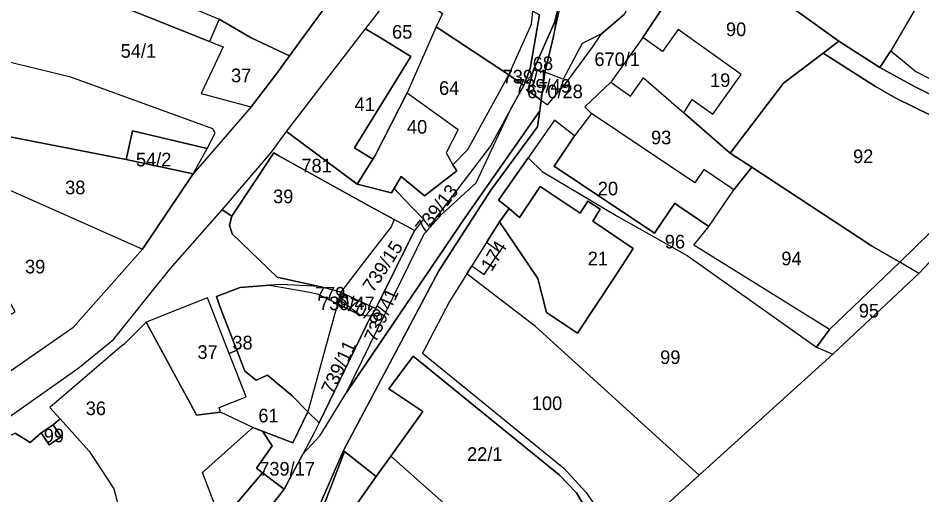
# Model space of a CAD drawing. Extents: x -629983 to -626385, y -1072828 to -1067897.
# Drawn here: x -627471.3 to -627272.2, y -1070463.2 to -1070358.3 of the extents above; entities that cross this region are included whole.
import ezdxf

# ---------------------------------------------------------------- set-up
doc = ezdxf.new("R2010")
doc.units = 0
for name, color, linetype in [('Parcela nároku', 7, 'Continuous'), ('Parcelní číslo', 7, 'Continuous'), ('Plocha PÚ', 7, 'Continuous'), ('Vnitřní obvod_šetřený', 7, 'Continuous')]:
    doc.layers.add(name, color=color, linetype=linetype)

msp = doc.modelspace()

# ---------------------------------------------------------------- linework, layer by layer
at = {"layer": 'Parcela nároku'}
for points in [[(-627505.98, -1070464.68), (-627477.81, -1070449.31), (-627458.09, -1070435.4), (-627450.22, -1070429.04), (-627437.75, -1070413.5), (-627426.3, -1070400.46), (-627415.46, -1070387.81), (-627412.15, -1070383.27), (-627394.72, -1070360.62), (-627388.2, -1070352.2), (-627383.11, -1070345.19), (-627377.74, -1070338.6), (-627373.15, -1070332.69), (-627367.96, -1070325.83), (-627354.53, -1070308.48), (-627342.39, -1070292.8), (-627324.47, -1070271.16), (-627314.49, -1070262.38), (-627293.26, -1070245.57)], [(-627312.14, -1070249.25), (-627330.99, -1070266.01), (-627341.32, -1070276.32), (-627349.34, -1070287.13), (-627352.3, -1070292.06), (-627363.34, -1070304.23), (-627367.77, -1070308.37), (-627368.12, -1070308.7), (-627371.73, -1070313.39), (-627379.18, -1070322.46), (-627382.5, -1070326.5), (-627395.65, -1070343.56), (-627403.01, -1070355.05), (-627411.51, -1070366.62), (-627414.33, -1070370.56), (-627419.9, -1070377.83), (-627432.7, -1070392.58), (-627443.88, -1070409.16), (-627459.21, -1070426.46), (-627472.89, -1070436.01), (-627478.35, -1070438.88), (-627495.48, -1070449.89), (-627510.48, -1070456.69), (-627527.27, -1070465.04)], [(-627266.34, -1070343.62), (-627279.05, -1070365.5), (-627281.46, -1070369.18), (-627290.51, -1070363.35), (-627299.63, -1070356.83), (-627295.67, -1070351.47), (-627293.06, -1070353.29), (-627288.67, -1070348.17), (-627287.89, -1070344.23), (-627286.65, -1070342.66), (-627283.65, -1070338.87), (-627298.81, -1070326.86), (-627294.84, -1070321.85), (-627298.95, -1070318.59), (-627305.92, -1070327.38), (-627307.16, -1070328.95), (-627309.24, -1070327.02), (-627310.01, -1070326.19), (-627308.72, -1070324.72), (-627301.97, -1070316.17), (-627292.73, -1070307.89), (-627290.23, -1070305.72), (-627288.54, -1070306.92), (-627268.23, -1070322.38)], [(-627325.04, -1070349.5), (-627333.66, -1070362.54), (-627340.69, -1070372.4), (-627346.41, -1070377.85), (-627344.97, -1070379.26), (-627348.71, -1070384.21), (-627353.15, -1070380.77), (-627358.89, -1070389.03), (-627365.44, -1070398.34), (-627363.13, -1070400.2), (-627365.24, -1070403.15), (-627368.1, -1070407.7), (-627371.33, -1070412.84), (-627372.42, -1070414.58), (-627376.24, -1070420.65), (-627382.17, -1070432.04), (-627351.07, -1070457.35), (-627346.18, -1070462.71), (-627340.2, -1070471.45)], [(-627352.52, -1070356.91), (-627353.12, -1070359.27), (-627357.77, -1070369.67), (-627359, -1070374.2), (-627356.06, -1070376.35), (-627356.38, -1070378.71), (-627372.81, -1070402.18), (-627398.95, -1070440.71), (-627381.82, -1070405.8), (-627377.99, -1070401.53), (-627370.34, -1070394.51), (-627362.71, -1070378.28), (-627359.89, -1070373.11), (-627358.49, -1070369.37), (-627356.41, -1070357.6)], [(-627406.21, -1070468.57), (-627399.6, -1070453.47), (-627378.61, -1070413.89), (-627367.16, -1070396.18), (-627356.85, -1070382.21), (-627356.38, -1070378.71), (-627356.06, -1070376.35), (-627354.65, -1070377.38), (-627350.44, -1070372.44), (-627344.74, -1070364.66), (-627342.79, -1070361.77), (-627337.74, -1070357.49)], [(-627417.57, -1070468.3), (-627412.62, -1070461.96), (-627408.56, -1070454.28), (-627404.72, -1070450.16), (-627398.95, -1070440.71), (-627372.81, -1070402.18), (-627356.38, -1070378.71), (-627356.85, -1070382.21), (-627367.16, -1070396.18), (-627378.61, -1070413.89), (-627399.6, -1070453.47), (-627406.21, -1070468.57)], [(-627477.81, -1070449.31), (-627458.09, -1070435.4), (-627450.22, -1070429.04), (-627437.75, -1070413.5), (-627426.3, -1070400.46), (-627424.18, -1070401.86), (-627424.69, -1070403.84), (-627424.07, -1070405.77), (-627414.22, -1070415.31), (-627410.63, -1070416.11), (-627404.84, -1070417.39), (-627413.33, -1070416.9), (-627415.78, -1070417.09), (-627422.33, -1070417.6), (-627427.55, -1070419.58), (-627426.8, -1070421.76), (-627423.09, -1070431.41), (-627424.74, -1070432.13), (-627429.56, -1070419.87), (-627435.51, -1070422.21), (-627443.05, -1070425.18), (-627447.9, -1070430.02), (-627448.84, -1070430.82), (-627464.23, -1070444), (-627462.02, -1070446.46), (-627463.51, -1070447.82), (-627466.14, -1070449.57), (-627468.6, -1070451.68), (-627471.87, -1070449.68)], [(-627269.4, -1070505.83), (-627296.3, -1070493.2), (-627317.7, -1070482.21), (-627335.96, -1070472.15), (-627321.24, -1070458.86), (-627292.6, -1070433), (-627291.84, -1070432.29), (-627272.9, -1070414.5), (-627263.63, -1070404.64)], [(-627343.36, -1070470.92), (-627348.29, -1070462.79), (-627352.1, -1070458.83), (-627384.25, -1070432.7), (-627389.61, -1070439.89), (-627382.14, -1070444.84), (-627389.13, -1070454.69), (-627392.4, -1070459.19), (-627399.38, -1070453.7), (-627409.45, -1070479.88)]]:
    msp.add_lwpolyline(points, dxfattribs=at)
for points in [[(-627478.14, -1070303.92), (-627472.61, -1070340.67), (-627453.84, -1070347.28), (-627449.35, -1070349.16), (-627426.96, -1070358.52), (-627429.07, -1070363.41), (-627455.93, -1070352.67), (-627456.37, -1070353.79), (-627462.61, -1070351.34), (-627468.81, -1070349.21), (-627470.94, -1070355.34), (-627478.59, -1070352.03), (-627499.33, -1070342.21), (-627492.09, -1070303.67), (-627478.71, -1070304.58), (-627478.71, -1070303.86)], [(-627347.86, -1070316.85), (-627349.85, -1070339.86), (-627352.52, -1070356.91), (-627353.37, -1070362.37), (-627349.44, -1070345.07), (-627347.83, -1070339.08), (-627347.37, -1070331.02), (-627346.17, -1070320.59), (-627344.74, -1070317.31)], [(-627445.44, -1070341.59), (-627447.23, -1070340.65), (-627450.6, -1070346.67), (-627449.35, -1070349.16), (-627426.96, -1070358.52), (-627419.94, -1070362.66), (-627411.51, -1070366.62), (-627403.01, -1070355.05), (-627395.65, -1070343.56), (-627400.78, -1070339.91), (-627415.62, -1070329.36), (-627422.06, -1070324.78), (-627425.91, -1070330.87), (-627428.78, -1070328.99), (-627431.33, -1070333.05), (-627437.16, -1070329.94), (-627441.2, -1070337.83), (-627430.9, -1070342.76), (-627432.7, -1070347.45), (-627435.51, -1070353.65), (-627448.18, -1070347.83)], [(-627273.58, -1070370.07), (-627255.6, -1070379.2), (-627241.89, -1070342.47), (-627265.18, -1070327.36), (-627264.04, -1070324.83), (-627252.64, -1070332.45), (-627237.32, -1070342.02), (-627253.21, -1070383.58), (-627273.96, -1070373.23), (-627281.46, -1070369.18), (-627279.05, -1070365.5)], [(-627266.34, -1070343.62), (-627279.05, -1070365.5), (-627273.58, -1070370.07), (-627255.6, -1070379.2), (-627241.89, -1070342.47), (-627265.18, -1070327.36), (-627272.15, -1070339.58)], [(-627377.74, -1070338.6), (-627383.11, -1070345.19), (-627388.2, -1070352.2), (-627383.65, -1070353.11), (-627377.82, -1070357.3), (-627379.2, -1070360.24), (-627363.18, -1070370.8), (-627358.2, -1070359.64), (-627357.89, -1070356.74), (-627363.48, -1070353.1), (-627367.57, -1070350.45), (-627372.27, -1070346.61), (-627375.93, -1070342.99)], [(-627428.34, -1070382.69), (-627459.6, -1070371.3), (-627474.17, -1070367.79), (-627477.66, -1070367.54), (-627477.14, -1070361.52), (-627490.53, -1070351.87), (-627512.45, -1070344.31), (-627503.17, -1070382.49), (-627491.48, -1070381.91), (-627489.96, -1070382.08), (-627482.22, -1070382.97), (-627478.87, -1070383.4), (-627476.87, -1070383.66), (-627447.43, -1070389.39), (-627446.08, -1070383.13), (-627429.59, -1070386.99), (-627427.82, -1070383.61)], [(-627349.44, -1070345.07), (-627345.53, -1070346.88), (-627335, -1070351.94), (-627337.74, -1070357.49), (-627342.79, -1070361.77), (-627347.04, -1070363.86), (-627351.19, -1070371.75), (-627355.23, -1070370.19), (-627353.37, -1070362.37)], [(-627325.04, -1070349.5), (-627321.55, -1070351.31), (-627313.23, -1070346.77), (-627309, -1070349.79), (-627299.63, -1070356.83), (-627290.51, -1070363.35), (-627293.97, -1070365.98), (-627302.71, -1070372.61), (-627314.46, -1070387.99), (-627324.67, -1070379.13), (-627322.79, -1070376.17), (-627318.23, -1070379.43), (-627312.01, -1070370.72), (-627325.89, -1070360.8), (-627329.32, -1070365.6), (-627333.66, -1070362.54)], [(-627477.66, -1070367.54), (-627477.14, -1070361.52), (-627478.59, -1070352.03), (-627470.94, -1070355.34), (-627468.81, -1070349.21), (-627462.61, -1070351.34), (-627456.37, -1070353.79), (-627455.93, -1070352.67), (-627429.07, -1070363.41), (-627426.11, -1070364.59), (-627430.93, -1070374.9), (-627424.08, -1070376.75), (-627419.9, -1070377.83), (-627432.7, -1070392.58), (-627429.59, -1070386.99), (-627427.82, -1070383.61), (-627428.34, -1070382.69), (-627459.6, -1070371.3), (-627474.17, -1070367.79)], [(-627394.72, -1070360.62), (-627388.2, -1070352.2), (-627383.65, -1070353.11), (-627377.82, -1070357.3), (-627379.2, -1070360.24), (-627385.55, -1070374.72), (-627392.6, -1070388.53), (-627393.1, -1070389.31), (-627397.14, -1070386.81), (-627384.73, -1070366.74), (-627391.26, -1070362.69)], [(-627358.2, -1070359.64), (-627357.89, -1070356.74), (-627356.41, -1070357.6), (-627358.49, -1070369.37), (-627359.89, -1070373.11), (-627363.18, -1070370.8)], [(-627353.12, -1070359.27), (-627352.52, -1070356.91), (-627353.37, -1070362.37), (-627355.23, -1070370.19), (-627357.77, -1070369.67)], [(-627419.94, -1070362.66), (-627426.96, -1070358.52), (-627429.07, -1070363.41), (-627426.11, -1070364.59), (-627430.93, -1070374.9), (-627424.08, -1070376.75), (-627419.9, -1070377.83), (-627414.33, -1070370.56), (-627411.51, -1070366.62)], [(-627391.26, -1070362.69), (-627384.73, -1070366.74), (-627397.14, -1070386.81), (-627393.1, -1070389.31), (-627396.61, -1070394.81), (-627412.15, -1070383.27), (-627394.72, -1070360.62)], [(-627374.37, -1070382.8), (-627377.01, -1070387.96), (-627375.54, -1070390.55), (-627372.2, -1070387.21), (-627363.18, -1070370.8), (-627379.2, -1070360.24), (-627385.55, -1070374.72)], [(-627333.66, -1070362.54), (-627340.69, -1070372.4), (-627336.37, -1070375.48), (-627333.49, -1070371.45), (-627324.67, -1070379.13), (-627322.79, -1070376.17), (-627318.23, -1070379.43), (-627312.01, -1070370.72), (-627325.89, -1070360.8), (-627329.32, -1070365.6)], [(-627342.79, -1070361.77), (-627347.04, -1070363.86), (-627351.19, -1070371.75), (-627355.23, -1070370.19), (-627356.06, -1070376.35), (-627354.65, -1070377.38), (-627350.44, -1070372.44), (-627344.74, -1070364.66)], [(-627290.51, -1070363.35), (-627281.46, -1070369.18), (-627273.96, -1070373.23), (-627253.21, -1070383.58), (-627263.63, -1070404.64), (-627272.9, -1070414.5), (-627277.05, -1070412), (-627267.02, -1070402.16), (-627258.19, -1070385.58), (-627277.92, -1070375.92), (-627282.42, -1070373.36), (-627293.97, -1070365.98)], [(-627282.42, -1070373.36), (-627277.92, -1070375.92), (-627258.19, -1070385.58), (-627267.02, -1070402.16), (-627277.05, -1070412), (-627283.29, -1070408.44), (-627309.64, -1070391.13), (-627314.46, -1070387.99), (-627302.71, -1070372.61), (-627293.97, -1070365.98)], [(-627381.74, -1070397.42), (-627374.64, -1070391.87), (-627375.54, -1070390.55), (-627372.2, -1070387.21), (-627363.18, -1070370.8), (-627359.89, -1070373.11), (-627362.71, -1070378.28), (-627367.11, -1070386.36), (-627380.72, -1070404.16), (-627382, -1070402.54), (-627386.42, -1070397.92), (-627388.44, -1070395.77), (-627386.88, -1070393.12), (-627382.99, -1070396.37)], [(-627359, -1070374.2), (-627357.77, -1070369.67), (-627355.23, -1070370.19), (-627356.06, -1070376.35)], [(-627340.69, -1070372.4), (-627336.37, -1070375.48), (-627333.49, -1070371.45), (-627324.67, -1070379.13), (-627314.46, -1070387.99), (-627309.64, -1070391.13), (-627313.63, -1070396.09), (-627320.23, -1070391.59), (-627322.24, -1070394.54), (-627344.97, -1070379.26), (-627346.41, -1070377.85)], [(-627396.61, -1070394.81), (-627393.1, -1070389.31), (-627392.6, -1070388.53), (-627385.55, -1070374.72), (-627374.37, -1070382.8), (-627377.01, -1070387.96), (-627375.54, -1070390.55), (-627374.64, -1070391.87), (-627381.74, -1070397.42), (-627382.99, -1070396.37), (-627386.88, -1070393.12), (-627388.44, -1070395.77), (-627389.02, -1070396.76)], [(-627362.71, -1070378.28), (-627367.11, -1070386.36), (-627380.72, -1070404.16), (-627382, -1070402.54), (-627383.96, -1070405.07), (-627392.43, -1070422.18), (-627393.55, -1070423.89), (-627404.98, -1070447.36), (-627405.98, -1070449.4), (-627408.56, -1070454.28), (-627404.72, -1070450.16), (-627398.95, -1070440.71), (-627381.82, -1070405.8), (-627377.99, -1070401.53), (-627370.34, -1070394.51)], [(-627325.75, -1070399.68), (-627326.63, -1070399.01), (-627331.09, -1070405.65), (-627353.2, -1070390.86), (-627348.71, -1070384.21), (-627353.15, -1070380.77), (-627358.89, -1070389.03), (-627355.86, -1070392.04), (-627339.16, -1070401.96), (-627323.92, -1070410.55), (-627295.44, -1070430.72), (-627292.56, -1070426.84), (-627322.47, -1070408.23), (-627319.15, -1070404.19)], [(-627320.23, -1070391.59), (-627322.24, -1070394.54), (-627344.97, -1070379.26), (-627348.71, -1070384.21), (-627353.2, -1070390.86), (-627331.09, -1070405.65), (-627326.63, -1070399.01), (-627325.75, -1070399.68), (-627319.15, -1070404.19), (-627313.63, -1070396.09)], [(-627482.22, -1070382.97), (-627489.96, -1070382.08), (-627491.48, -1070381.91), (-627503.17, -1070382.49), (-627492.61, -1070387.47), (-627443.88, -1070409.16), (-627432.7, -1070392.58), (-627447.43, -1070389.39), (-627476.87, -1070383.66), (-627478.87, -1070383.4)], [(-627446.08, -1070383.13), (-627447.43, -1070389.39), (-627432.7, -1070392.58), (-627429.59, -1070386.99)], [(-627415.46, -1070387.81), (-627412.15, -1070383.27), (-627396.61, -1070394.81), (-627389.02, -1070396.76), (-627388.44, -1070395.77), (-627386.42, -1070397.92), (-627382, -1070402.54), (-627383.96, -1070405.07), (-627388.4, -1070402.65), (-627394.36, -1070399.4), (-627413.81, -1070388.62), (-627414.94, -1070387.96), (-627424.18, -1070401.86), (-627426.3, -1070400.46)], [(-627492.61, -1070387.47), (-627443.88, -1070409.16), (-627459.21, -1070426.46), (-627472.89, -1070436.01), (-627477.9, -1070426.3), (-627471.88, -1070422.95), (-627485.49, -1070398.49)], [(-627424.18, -1070401.86), (-627414.94, -1070387.96), (-627413.81, -1070388.62), (-627394.36, -1070399.4), (-627388.4, -1070402.65), (-627389.07, -1070404.25), (-627394.99, -1070411.75), (-627400.2, -1070418.61), (-627404.84, -1070417.39), (-627410.63, -1070416.11), (-627414.22, -1070415.31), (-627424.07, -1070405.77), (-627424.69, -1070403.84)], [(-627371.33, -1070412.84), (-627368.61, -1070414.69), (-627365.2, -1070409.7), (-627368.1, -1070407.7), (-627365.24, -1070403.15), (-627356.78, -1070415.6), (-627354.87, -1070423.07), (-627348.07, -1070427.61), (-627340, -1070415.46), (-627335.79, -1070409.01), (-627344.71, -1070402.96), (-627343.06, -1070400.35), (-627345.75, -1070398.6), (-627347.48, -1070401.2), (-627356.25, -1070395.35), (-627359.93, -1070400.85), (-627360.82, -1070402.18), (-627363.13, -1070400.2), (-627365.44, -1070398.34), (-627358.89, -1070389.03), (-627355.86, -1070392.04), (-627339.16, -1070401.96), (-627323.92, -1070410.55), (-627295.44, -1070430.72), (-627291.84, -1070432.29), (-627292.6, -1070433), (-627321.24, -1070458.86), (-627357.33, -1070426.15), (-627372.42, -1070414.58)], [(-627313.63, -1070396.09), (-627309.64, -1070391.13), (-627283.29, -1070408.44), (-627277.05, -1070412), (-627292.56, -1070426.84), (-627322.47, -1070408.23), (-627319.15, -1070404.19)], [(-627345.75, -1070398.6), (-627343.06, -1070400.35), (-627344.71, -1070402.96), (-627335.79, -1070409.01), (-627340, -1070415.46), (-627348.07, -1070427.61), (-627354.87, -1070423.07), (-627356.78, -1070415.6), (-627365.24, -1070403.15), (-627363.13, -1070400.2), (-627360.82, -1070402.18), (-627359.93, -1070400.85), (-627356.25, -1070395.35), (-627347.48, -1070401.2)], [(-627389.07, -1070404.25), (-627394.99, -1070411.75), (-627400.2, -1070418.61), (-627392.43, -1070422.18), (-627383.96, -1070405.07), (-627388.4, -1070402.65)], [(-627368.1, -1070407.7), (-627371.33, -1070412.84), (-627368.61, -1070414.69), (-627365.2, -1070409.7)], [(-627277.05, -1070412), (-627292.56, -1070426.84), (-627295.44, -1070430.72), (-627291.84, -1070432.29), (-627272.9, -1070414.5)], [(-627372.42, -1070414.58), (-627376.24, -1070420.65), (-627382.17, -1070432.04), (-627351.07, -1070457.35), (-627346.18, -1070462.71), (-627340.2, -1070471.45), (-627335.96, -1070472.15), (-627321.24, -1070458.86), (-627357.33, -1070426.15)], [(-627407.43, -1070418.57), (-627405.34, -1070419), (-627400.92, -1070421.2), (-627407.45, -1070444.98), (-627410.91, -1070441.46), (-627416.36, -1070436.89), (-627418.83, -1070438.01), (-627421.33, -1070436), (-627423.09, -1070431.41), (-627426.8, -1070421.76), (-627427.55, -1070419.58), (-627422.33, -1070417.6), (-627415.78, -1070417.09)], [(-627400.2, -1070418.61), (-627404.84, -1070417.39), (-627413.33, -1070416.9), (-627415.78, -1070417.09), (-627407.43, -1070418.57), (-627405.34, -1070419), (-627400.92, -1070421.2)], [(-627395.94, -1070423.68), (-627400.28, -1070420.43), (-627400.2, -1070418.61), (-627400.92, -1070421.2)], [(-627400.28, -1070420.43), (-627400.2, -1070418.61), (-627392.43, -1070422.18), (-627393.55, -1070423.89), (-627395.94, -1070423.68)], [(-627424.74, -1070432.13), (-627429.56, -1070419.87), (-627435.51, -1070422.21), (-627443.05, -1070425.18), (-627435.92, -1070438.35), (-627433.3, -1070443.17), (-627431.94, -1070445.69), (-627426.7, -1070445), (-627426.94, -1070443.99), (-627420.99, -1070441.65)], [(-627400.92, -1070421.2), (-627407.45, -1070444.98), (-627404.98, -1070447.36), (-627393.55, -1070423.89), (-627395.94, -1070423.68)], [(-627433.3, -1070443.17), (-627435.92, -1070438.35), (-627443.05, -1070425.18), (-627447.9, -1070430.02), (-627448.84, -1070430.82), (-627464.23, -1070444), (-627462.02, -1070446.46), (-627455.66, -1070453.56), (-627455.61, -1070453.64), (-627450.18, -1070461.9), (-627448.86, -1070466.92), (-627447.15, -1070471.57), (-627445.92, -1070474.92), (-627426.96, -1070467.94), (-627430.02, -1070459.84), (-627430.61, -1070458.28), (-627419.52, -1070448.41), (-627426.7, -1070445), (-627431.94, -1070445.69)], [(-627424.74, -1070432.13), (-627423.09, -1070431.41), (-627421.33, -1070436), (-627418.83, -1070438.01), (-627416.36, -1070436.89), (-627410.91, -1070441.46), (-627407.45, -1070444.98), (-627410.74, -1070451.78), (-627417.42, -1070449.2), (-627419.52, -1070448.41), (-627426.7, -1070445), (-627426.94, -1070443.99), (-627420.99, -1070441.65)], [(-627352.1, -1070458.83), (-627348.29, -1070462.79), (-627343.36, -1070470.92), (-627344.26, -1070470.77), (-627352.46, -1070467.86), (-627355.99, -1070471.1), (-627372.25, -1070469.64), (-627389.13, -1070454.69), (-627382.14, -1070444.84), (-627389.61, -1070439.89), (-627384.25, -1070432.7)], [(-627486.45, -1070459.89), (-627481.47, -1070453.96), (-627471.87, -1070449.68), (-627468.6, -1070451.68), (-627466.14, -1070449.57), (-627464.43, -1070452.22), (-627461.8, -1070450.47), (-627463.51, -1070447.82), (-627462.02, -1070446.46), (-627455.66, -1070453.56), (-627455.61, -1070453.64), (-627450.18, -1070461.9), (-627448.86, -1070466.92), (-627447.15, -1070471.57), (-627450.35, -1070481.39), (-627458.28, -1070480.75), (-627471.12, -1070477.13), (-627490.34, -1070465.18), (-627494.07, -1070462.79), (-627490.34, -1070457.51)], [(-627418.77, -1070457.35), (-627415.31, -1070452.44), (-627417.42, -1070449.2), (-627410.74, -1070451.78), (-627407.45, -1070444.98), (-627404.98, -1070447.36), (-627405.98, -1070449.4), (-627408.56, -1070454.28), (-627412.62, -1070461.96), (-627417.42, -1070458.36)], [(-627463.51, -1070447.82), (-627461.8, -1070450.47), (-627464.43, -1070452.22), (-627466.14, -1070449.57)], [(-627450.35, -1070481.39), (-627447.15, -1070471.57), (-627445.92, -1070474.92), (-627426.96, -1070467.94), (-627430.02, -1070459.84), (-627430.61, -1070458.28), (-627419.52, -1070448.41), (-627417.42, -1070449.2), (-627415.31, -1070452.44), (-627418.77, -1070457.35), (-627417.42, -1070458.36), (-627435.72, -1070479.91), (-627437.43, -1070480.53), (-627444.16, -1070481.64)], [(-627369.03, -1070502.46), (-627347.85, -1070478.2), (-627345.75, -1070479.75), (-627360.17, -1070494.95), (-627373.54, -1070509.05), (-627374.46, -1070508.26), (-627389, -1070496.15), (-627392.97, -1070492.8), (-627409.45, -1070479.88), (-627399.38, -1070453.7), (-627392.4, -1070459.19), (-627399.21, -1070468.89), (-627404.3, -1070475.82), (-627377.53, -1070496.04)], [(-627372.25, -1070469.64), (-627355.99, -1070471.1), (-627347.85, -1070478.2), (-627369.03, -1070502.46), (-627377.53, -1070496.04), (-627404.3, -1070475.82), (-627399.21, -1070468.89), (-627392.4, -1070459.19), (-627389.13, -1070454.69)], [(-627417.42, -1070458.36), (-627412.62, -1070461.96), (-627417.57, -1070468.3), (-627423.53, -1070473.95), (-627427.09, -1070476.32), (-627430.7, -1070478.08), (-627435.72, -1070479.91)]]:
    msp.add_lwpolyline(points, close=True, dxfattribs=at)
at = {"layer": 'Plocha PÚ'}
msp.add_lwpolyline([(-627263.63, -1070404.64), (-627272.9, -1070414.5), (-627291.84, -1070432.29), (-627292.6, -1070433), (-627321.24, -1070458.86), (-627335.96, -1070472.15)], dxfattribs=at)
at = {"layer": 'Vnitřní obvod_šetřený'}
for p, q in [((-627263.63, -1070404.64), (-627272.9, -1070414.5)), ((-627272.9, -1070414.5), (-627291.84, -1070432.29)), ((-627291.84, -1070432.29), (-627292.6, -1070433)), ((-627292.6, -1070433), (-627335.96, -1070472.15))]:
    msp.add_line(p, q, dxfattribs=at)

# ---------------------------------------------------------------- texts
at = {"layer": 'Parcelní číslo'}
for s, p in [('65', (-627388.89, -1070362.81)), ('90', (-627315.36, -1070362.25)), ('54/1', (-627448.66, -1070367.01)), ('670/1', (-627344.33, -1070368.83)), ('37', (-627424.35, -1070372.4)), ('739/1', (-627364.54, -1070372.67)), ('19', (-627318.86, -1070373.45)), ('64', (-627378.55, -1070375.18)), ('739/49', (-627361.78, -1070374.7)), ('670/28', (-627359.16, -1070375.93)), ('41', (-627397.15, -1070378.75)), ('40', (-627385.61, -1070383.72)), ('93', (-627331.86, -1070386.06)), ('54/2', (-627445.3, -1070390.92)), ('92', (-627287.37, -1070390.2)), ('781', (-627408.86, -1070392.26)), ('38', (-627460.89, -1070397.06)), ('20', (-627343.58, -1070397.3)), ('39', (-627415.09, -1070399.02)), ('96', (-627328.83, -1070408.99)), ('21', (-627345.81, -1070412.7)), ('94', (-627303.16, -1070412.69)), ('39', (-627469.72, -1070414.48)), ('779', (-627405.88, -1070420.45)), ('739/47', (-627404.98, -1070422.57)), ('95', (-627286.1, -1070424.18)), ('38', (-627424.06, -1070431.21)), ('37', (-627431.75, -1070433.29)), ('99', (-627329.85, -1070434.42)), ('36', (-627456.36, -1070445.67)), ('100', (-627358.11, -1070444.56)), ('61', (-627418.34, -1070447.28)), ('99', (-627465.6, -1070451.66)), ('22/1', (-627372.37, -1070455.75)), ('739/17', (-627418.15, -1070458.99))]:
    msp.add_text(s, height=3, dxfattribs=at).set_placement(p)
for s, rotation, p in [('68', 2.745, (-627357.83, -1070369.88)), ('739/13', 51.8321, (-627381.7, -1070406.07)), ('739/15', 56.5966, (-627393.09, -1070418.86)), ('174', 58.5, (-627366.98, -1070414.25)), ('739/41', 65.4752, (-627392.45, -1070429.87)), ('670/8', 335.4592, (-627401.37, -1070421.48)), ('739/11', 64.8, (-627401.93, -1070441.28))]:
    msp.add_text(s, height=3, rotation=rotation, dxfattribs=at).set_placement(p)

doc.saveas('drawing.dxf')
